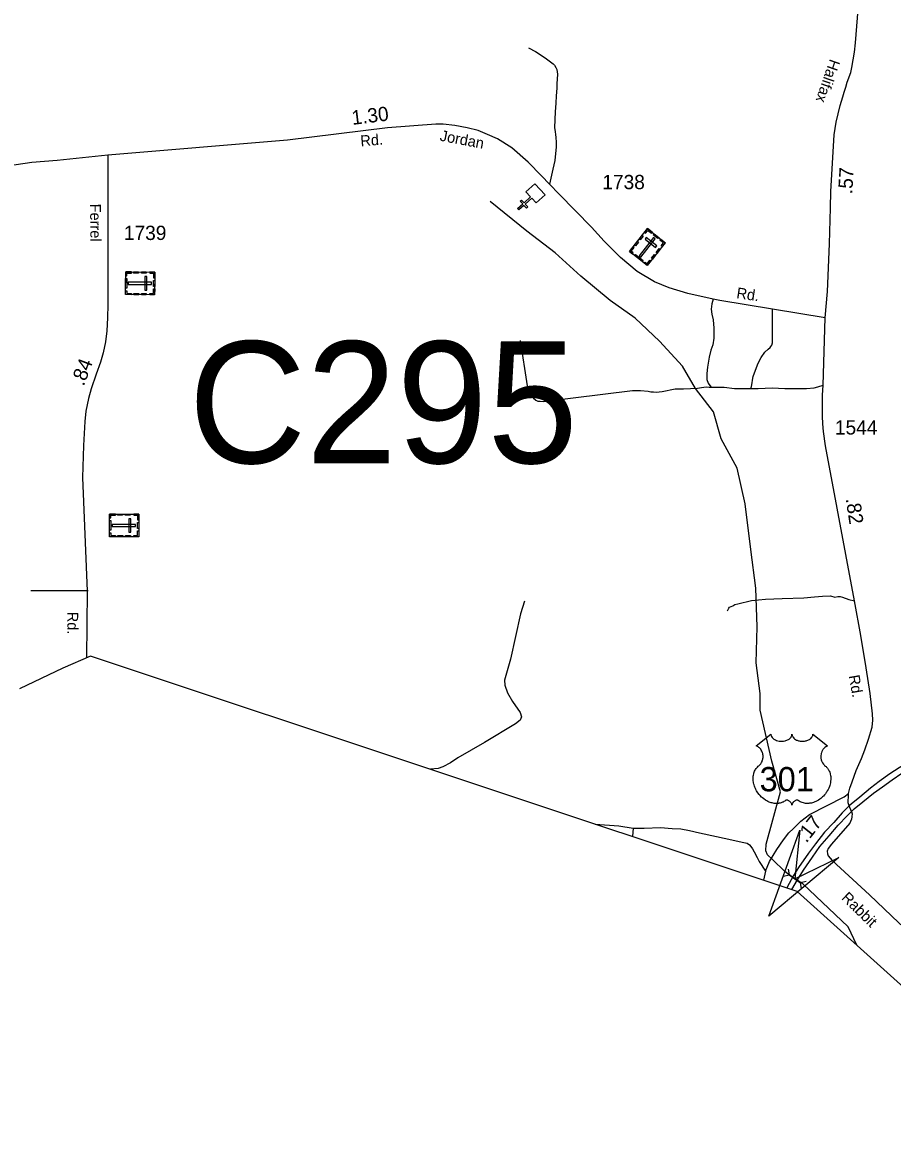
# Model space of a CAD drawing. Extents: x 2220236 to 2384410, y 720751 to 894131.
# Drawn here: x 2333123 to 2340738, y 761777 to 771636 of the extents above; entities that cross this region are included whole.
import ezdxf

# ---------------------------------------------------------------- set-up
doc = ezdxf.new("R2010")
doc.units = 0
doc.layers.add('Default', color=7, linetype='Continuous')

msp = doc.modelspace()

# ---------------------------------------------------------------- linework, layer by layer
at = {"layer": 'Default'}
for p, q in [((2333196.4, 766668.2), (2333697, 766667.3)), ((2338469.3, 764588.5), (2338463.5, 764514.1)), ((2339626.8, 764211.1), (2339608.4, 764133)), ((2339825.7, 764228.7), (2339834, 764178.6)), ((2339784.4, 764167.6), (2339834, 764178.6)), ((2339834, 764178.6), (2339934.2, 764111)), ((2339983.8, 764122), (2339934.2, 764111)), ((2339942.6, 764060.9), (2339934.2, 764111))]:
    msp.add_line(p, q, dxfattribs=at)
for points in [[(2340149.7, 769052.4), (2340170.6, 769284), (2340186.7, 769700.5), (2340196.3, 770015.6), (2340199.5, 770157.2), (2340228.5, 770654.8), (2340244.5, 770764.2), (2340281.5, 770910.5), (2340302.4, 770987.7), (2340314.8, 771025.8), (2340328.3, 771072), (2340342.6, 771113.9), (2340373.1, 771199.1), (2340383, 771243.6), (2340406.8, 771378.4), (2340414.9, 771458.8), (2340458.3, 772010.4)], [(2337551.3, 771416.2), (2337612.3, 771382.4), (2337697.5, 771327.7), (2337732.8, 771300.4), (2337766.6, 771274.7), (2337781, 771263.4), (2337792.3, 771241.7), (2337799.7, 771224), (2337805.2, 771183.8), (2337800.3, 771100.2), (2337798.7, 771061.6), (2337793.9, 770995.7), (2337790.7, 770930.6), (2337785.9, 770855), (2337781, 770718.3), (2337784.3, 770681.3), (2337787.5, 770655.6), (2337790.7, 770631.5), (2337794, 770588.7), (2337794.5, 770546.8), (2337790.8, 770518.8), (2337783.9, 770428.7), (2337764.8, 770352.5), (2337734.4, 770222.2)], [(2333868.9, 770475.5), (2333425.2, 770428.8), (2333204.4, 770411.2), (2332989.9, 770380.1), (2332365, 770309.4), (2332145.2, 770287), (2332083.3, 770284.5), (2331985.4, 770285.3), (2331867.2, 770304.1), (2331759.1, 770324.9), (2331646.9, 770355.8), (2331534.3, 770398.6), (2331421.9, 770447.2), (2331331.4, 770496.3), (2331222.6, 770569.1), (2331113.8, 770647.9), (2331027.3, 770712.8), (2330896.9, 770816.4)], [(2340149.7, 769052.4), (2339688.4, 769128.3), (2339225.7, 769204.4), (2339169, 769216.6), (2338946.1, 769264.7), (2338782.2, 769316.1), (2338653.6, 769367.6), (2338504.2, 769459.3), (2338356.3, 769579.9), (2338214.1, 769724.1), (2338102.8, 769844.8), (2337821.2, 770133.8), (2337734.4, 770222.2), (2337667, 770296.2), (2337549.6, 770415.2), (2337406.6, 770540.6), (2337281.3, 770619.4), (2337194.5, 770658), (2337110.9, 770691.8), (2337016.1, 770715.9), (2336906.9, 770736.8), (2336804, 770748.1), (2336740.3, 770748.1), (2336318.9, 770715.1), (2335442.9, 770608.2), (2333868.9, 770475.5)], [(2333868.9, 770475.5), (2333868.6, 769168.2), (2333866, 769052.2), (2333861.3, 768940.2), (2333848.4, 768844), (2333829.6, 768745.8), (2333806.6, 768663.7), (2333767.7, 768560.4), (2333724.3, 768430.2), (2333700.2, 768345.7), (2333676.1, 768234.8), (2333669, 768146.3), (2333655.5, 767936), (2333647.2, 767655.9), (2333688.1, 766661), (2333683.8, 766077.8)], [(2340426.7, 763564.6), (2340350.2, 763724.1), (2339954.5, 764099.8), (2339884.1, 764144.8), (2339821, 764187.3), (2339796.7, 764208), (2339688.6, 764313.7), (2339643.7, 764355), (2339629.1, 764389), (2339632.8, 764447.3), (2339756.5, 764905.8), (2339681.4, 765175), (2339578.6, 765621.2), (2339578.6, 765767.2), (2339544.1, 766035.5), (2339553, 766350), (2339542, 766688.8), (2339497.5, 767025.9), (2339448.1, 767425.7), (2339378.7, 767736.5), (2339237.2, 767993.7), (2339171.5, 768229.3), (2339013.9, 768435.4), (2338899.7, 768631), (2338698.5, 768847.6), (2338484.9, 769051), (2338266.3, 769203.9), (2338009.3, 769417.8), (2337784.5, 769620.7), (2337536.1, 769809.9), (2337216.9, 770071.1)], [(2339169, 769216.6), (2339157.3, 769174.7), (2339152.1, 769129.2), (2339157.3, 769083.8), (2339169.5, 769036.6), (2339173, 768961.4), (2339174.8, 768874), (2339164.3, 768816.3), (2339146.8, 768770.9), (2339134.6, 768709.7), (2339118.9, 768620.5), (2339113.6, 768564.6), (2339113.6, 768513.9), (2339124.1, 768480.7), (2339139.8, 768459.7), (2339150.5, 768445.4)], [(2339498.2, 768433.4), (2339505, 768451), (2339510.2, 768484.2), (2339511.9, 768506.9), (2339518.9, 768538.4), (2339538.1, 768594.3), (2339562.6, 768657.2), (2339587.1, 768704.4), (2339622, 768753.4), (2339650, 768777.9), (2339667.4, 768791.8), (2339674.4, 768800.6), (2339681.4, 768814.6), (2339686.6, 768833.8), (2339686.6, 768868.8), (2339686.6, 769027.8), (2339688.4, 769128.3)], [(2340358.2, 764782.9), (2340350, 764808.6), (2340351.9, 764880.9), (2340352.2, 764891.8), (2340365.1, 764938.4), (2340384.3, 764993.1), (2340421.3, 765091.1), (2340467.9, 765197.3), (2340495.2, 765273.7), (2340529, 765366.9), (2340561.1, 765471.4), (2340565.9, 765534.2), (2340564.3, 765588.8), (2340541.8, 765767.3), (2340508.1, 765990.8), (2340459.9, 766272.2), (2340405.2, 766576.1), (2340254.2, 767386.6), (2340151.3, 767932.5), (2340133.6, 768059.5), (2340128.8, 768125.4), (2340125.6, 768191.4), (2340124, 768275), (2340124, 768376.3), (2340130.4, 768462.3), (2340149.7, 769052.4)], [(2337478.8, 768855.7), (2337541.7, 768456.7), (2337554, 768420.8), (2337570.3, 768393), (2337596.9, 768349.3), (2337617, 768331.5), (2337634.8, 768324), (2337654.1, 768322.4), (2337684.6, 768320.8), (2338462.4, 768415.7), (2338533.1, 768417.3), (2338599, 768410.9), (2338623.1, 768406), (2338647.2, 768404.4), (2338669.7, 768401.2), (2338721.1, 768409.3), (2338836.8, 768431.8), (2338907.5, 768430.2), (2339031.3, 768436.6), (2339065, 768443.8), (2339108.4, 768448.7), (2339134.1, 768445.4), (2339150.5, 768445.4)], [(2339150.5, 768445.4), (2339155, 768445.4), (2339179.1, 768446.2), (2339201.6, 768447), (2339227.3, 768445.4), (2339265.2, 768445.3), (2339355.9, 768435), (2339423.4, 768433.4), (2339498.2, 768433.4)], [(2339498.2, 768433.4), (2339563.2, 768433.4), (2339685.3, 768441.4), (2339796.2, 768433.4), (2339900.6, 768433.4), (2339985.8, 768435), (2340053.3, 768439.8), (2340085.4, 768447.8), (2340130.4, 768462.3)], [(2344157, 767192), (2344087.4, 767116.8), (2343970.1, 767010), (2343832.4, 766892.1), (2343709.6, 766795.9), (2343565.3, 766702.9), (2343346.3, 766573.4), (2342949.7, 766337.7), (2342343.9, 765981.9), (2341847.5, 765691.8), (2341598.6, 765555.5), (2341201.7, 765348.9), (2341102.8, 765290.4), (2340951.8, 765205.7), (2340865.5, 765157.6), (2340795.7, 765116.1), (2340715.7, 765062.8), (2340622.5, 764996.1), (2340546.3, 764939), (2340451.2, 764859), (2340376.9, 764798.1), (2340358.2, 764782.9)], [(2340378.7, 764735), (2340403.6, 764756.2), (2340479.7, 764819), (2340573, 764893.3), (2340651, 764950.4), (2340734.8, 765011.4), (2340820.4, 765068.5), (2340906.1, 765121.8), (2340967, 765158), (2341076.3, 765217.3), (2341248.8, 765308.6), (2341620.8, 765506.1), (2341907.8, 765663.8), (2342445.4, 765979.2), (2342974.6, 766291.3), (2343362.9, 766522), (2343595.1, 766661.4), (2343741.1, 766752.7), (2343872.2, 766842.4), (2344066.3, 767021.6), (2344143.8, 767101.3), (2344196.9, 767158.8)], [(2337516.7, 766575.3), (2337482.9, 766464.4), (2337393.8, 766066.4), (2337340.7, 765881.9), (2337345.5, 765838.5), (2337367.2, 765770.9), (2337410.6, 765697.4), (2337478.1, 765598.5), (2337490.2, 765562.3), (2337480.5, 765533.3), (2337439.6, 765502), (2337167.2, 765338), (2336934.1, 765202), (2336868.3, 765158.6), (2336801.1, 765125), (2336760.6, 765111), (2336694.4, 765102.9)], [(2339294.6, 766488.6), (2339296.5, 766496.4), (2339304.3, 766512.6), (2339312.1, 766520.7), (2339342, 766533.1), (2339358, 766545.2), (2339383.8, 766549.6), (2339503.4, 766578.9), (2339625.1, 766592.5), (2339773.1, 766598.1), (2339960.8, 766602.5), (2340056.7, 766611.6), (2340124.7, 766616.4), (2340196.6, 766619.3), (2340234.6, 766609.7), (2340260.6, 766615.9), (2340280.7, 766614.4), (2340300.7, 766608.6), (2340357, 766587.3), (2340405.2, 766576.1)], [(2342412.1, 761776.9), (2339905.1, 764034.3), (2333719, 766093.2), (2333476.1, 765987.5), (2333096.9, 765807.6)], [(2339626.8, 764211.1), (2339661.4, 764295.6), (2339725.7, 764401.8), (2339783.6, 764487.1), (2339830.3, 764546.6), (2339872.1, 764583.6), (2339936.4, 764648), (2340010.4, 764706), (2340315.2, 764862.9), (2340352.2, 764891.8)], [(2340358.2, 764782.9), (2340298.9, 764721.9), (2340224.7, 764638.1), (2340142.8, 764552.4), (2340062.9, 764451.5), (2340002, 764369.6), (2339914.4, 764243.9), (2339872.6, 764173.5), (2339813.1, 764064.9)], [(2339856.6, 764050.4), (2339906.8, 764135.4), (2339958.2, 764219.2), (2340038.2, 764335.3), (2340102.9, 764426.7), (2340182.8, 764522), (2340262.7, 764613.4), (2340342.7, 764697.1), (2340378.7, 764735)], [(2340378.7, 764735), (2340384.7, 764713.4), (2340383.4, 764688.5), (2340378.8, 764663.6), (2340377.4, 764660.3), (2340365.2, 764633), (2340203.6, 764447.8), (2340174.9, 764409.9), (2340166.9, 764387), (2340168, 764364), (2340174.9, 764344.5), (2340210.5, 764304.3), (2340537.1, 764003.3), (2340793.3, 763760.8), (2341071.6, 763507), (2341156.3, 763442.1), (2341228.9, 763393), (2341313.3, 763348.7), (2341402.7, 763319.5), (2341517.9, 763290.2), (2341600.5, 763281.6), (2341684.7, 763290.2), (2341805.1, 763307.5), (2341974.3, 763346.6)], [(2340378.7, 764735), (2340358.2, 764782.9)], [(2338135.2, 764623.3), (2338342.7, 764607.2), (2338469.3, 764588.5)], [(2338469.3, 764588.5), (2338565.3, 764589), (2338706.6, 764594.6), (2338808.8, 764586.2), (2338884.4, 764580.6), (2338959.9, 764566.6), (2339048.8, 764545.6), (2339306.3, 764492.4), (2339423.2, 764465.8), (2339465.2, 764456), (2339487.5, 764440.6), (2339498.7, 764426.6), (2339514.1, 764407), (2339528.4, 764380.5), (2339552.3, 764331), (2339570.1, 764296.5), (2339626.8, 764211.1)]]:
    msp.add_lwpolyline(points, dxfattribs=at)
for points in [[(2337618.5, 770057.7), (2337579.9, 770099.5), (2337523.9, 770047.9), (2337545.6, 770024.4), (2337533.9, 770013.5), (2337512.2, 770037), (2337467.9, 769996.3), (2337457.1, 770008.1), (2337501.3, 770048.8), (2337479.6, 770072.3), (2337491.3, 770083.2), (2337513, 770059.7), (2337569, 770111.3), (2337530, 770153.7), (2337608.2, 770225.9), (2337696.8, 770129.9)], [(2338593.6, 769833.4), (2338749.7, 769709.8), (2338591.8, 769510.1), (2338435.6, 769633.7)], [(2338566.7, 769799.4), (2338575.6, 769792.4), (2338595.6, 769817.6), (2338627.4, 769792.4), (2338634.3, 769801.2), (2338593.6, 769833.4)], [(2338660.9, 769742.7), (2338646.3, 769754.3), (2338520.5, 769595.3), (2338535.1, 769583.7)], [(2338520.7, 769741.3), (2338547.6, 769775.2), (2338556.5, 769768.2), (2338529.6, 769734.2)], [(2338583.4, 769754.7), (2338571.8, 769740), (2338664.1, 769667), (2338675.7, 769681.6)], [(2338651.7, 769787.4), (2338692.3, 769755.2), (2338685.3, 769746.3), (2338644.6, 769778.5)], [(2338722.9, 769675.8), (2338714, 769682.8), (2338734, 769708.1), (2338702.2, 769733.2), (2338709.1, 769742), (2338749.8, 769709.8)], [(2338461.6, 769613.2), (2338468.7, 769622.2), (2338451.5, 769635.9), (2338476.5, 769667.5), (2338467.8, 769674.5), (2338435.6, 769633.8)], [(2338479, 769688.5), (2338505.9, 769722.5), (2338514.8, 769715.5), (2338487.9, 769681.5)], [(2338668.6, 769625.6), (2338695.5, 769659.5), (2338704.4, 769652.5), (2338677.5, 769618.5)], [(2338487.8, 769607), (2338554.4, 769554.4), (2338547.3, 769545.4), (2338480.7, 769598.1)], [(2338565.8, 769530.7), (2338572.9, 769539.7), (2338590.2, 769526.1), (2338615.2, 769557.8), (2338624, 769550.8), (2338591.8, 769510.1)], [(2338627.7, 769573.9), (2338654.6, 769607.8), (2338663.5, 769600.8), (2338636.6, 769566.8)], [(2334280.6, 769453.6), (2334279.7, 769254.5), (2334025.1, 769255.7), (2334026, 769454.8)], [(2334025.9, 769421.7), (2334037.4, 769421.6), (2334037.5, 769443.6), (2334077.9, 769443.5), (2334077.9, 769454.6), (2334026, 769454.8)], [(2334095.9, 769454.5), (2334139.2, 769454.3), (2334139.2, 769442.9), (2334095.9, 769443.1)], [(2334163.1, 769454.2), (2334206.5, 769454), (2334206.4, 769442.6), (2334163.1, 769442.8)], [(2334237.3, 769453.8), (2334237.2, 769442.5), (2334269.4, 769442.3), (2334269.2, 769401.8), (2334280.4, 769401.7), (2334280.6, 769453.6)], [(2334037.2, 769397.3), (2334036.8, 769312.4), (2334025.4, 769312.4), (2334025.8, 769397.3)], [(2334250.8, 769344.7), (2334250.9, 769363.4), (2334048.1, 769364.3), (2334048, 769345.6)], [(2334212.4, 769413.1), (2334193.7, 769413.2), (2334193.2, 769295.5), (2334211.8, 769295.4)], [(2334280.3, 769379.5), (2334280, 769327.7), (2334268.6, 769327.8), (2334268.9, 769379.6)], [(2334025.2, 769288.8), (2334036.7, 769288.8), (2334036.6, 769266.8), (2334077, 769266.6), (2334077, 769255.4), (2334025.1, 769255.7)], [(2334097.4, 769266.7), (2334140.7, 769266.5), (2334140.7, 769255.1), (2334097.4, 769255.3)], [(2334163.3, 769266.4), (2334206.6, 769266.2), (2334206.6, 769254.8), (2334163.3, 769255)], [(2334236.4, 769254.7), (2334236.4, 769266), (2334268.6, 769265.9), (2334268.8, 769306.4), (2334279.9, 769306.4), (2334279.7, 769254.5)], [(2334140.2, 767336.3), (2334140.2, 767137.2), (2333885.6, 767137.2), (2333885.6, 767336.3)], [(2333885.6, 767303.2), (2333897.1, 767303.2), (2333897.1, 767325.2), (2333937.5, 767325.2), (2333937.5, 767336.3), (2333885.6, 767336.3)], [(2333897, 767278.8), (2333897, 767194), (2333885.6, 767194), (2333885.6, 767278.8)], [(2333955.5, 767336.3), (2333998.8, 767336.3), (2333998.8, 767324.9), (2333955.5, 767324.9)], [(2334022.7, 767336.3), (2334066, 767336.3), (2334066, 767324.9), (2334022.7, 767324.9)], [(2334072.1, 767295.5), (2334053.5, 767295.5), (2334053.5, 767177.7), (2334072.1, 767177.7)], [(2334096.9, 767336.3), (2334096.9, 767324.9), (2334129.1, 767324.9), (2334129.1, 767284.4), (2334140.2, 767284.4), (2334140.2, 767336.3)], [(2334140.2, 767262.2), (2334140.2, 767210.4), (2334128.8, 767210.4), (2334128.8, 767262.2)], [(2333885.6, 767170.3), (2333897, 767170.3), (2333897, 767148.3), (2333937.5, 767148.3), (2333937.5, 767137.2), (2333885.6, 767137.2)], [(2334110.9, 767227.3), (2334110.9, 767245.9), (2333908.1, 767245.9), (2333908.1, 767227.3)], [(2334096.8, 767137.1), (2334096.8, 767148.5), (2334129, 767148.5), (2334129, 767189), (2334140.1, 767189), (2334140.1, 767137.1)], [(2333957.8, 767148.6), (2334001.1, 767148.6), (2334001.1, 767137.2), (2333957.8, 767137.2)], [(2334023.7, 767148.5), (2334067.1, 767148.5), (2334067.1, 767137.1), (2334023.7, 767137.1)], [(2339674, 765409.7), (2339674.3, 765404.3), (2339675.6, 765398), (2339676.6, 765394.8), (2339679.6, 765388.5), (2339684.4, 765381.2), (2339691.2, 765373.9), (2339698.9, 765367.6), (2339704.1, 765364.3), (2339712.8, 765359.6), (2339722.8, 765355.4), (2339733.9, 765352.2), (2339745.2, 765349.9), (2339757.6, 765348.6), (2339769.8, 765348.3), (2339783, 765349.3), (2339797.6, 765352.1), (2339804.4, 765353.9), (2339811.9, 765356.5), (2339818.9, 765359.4), (2339826.5, 765363.5), (2339832.7, 765367.4), (2339837.5, 765370.9), (2339844.3, 765377.4), (2339849.8, 765384.2), (2339852, 765388), (2339854, 765391.6), (2339856.7, 765399.4), (2339857.5, 765402.8), (2339858, 765409.9), (2339858.5, 765404), (2339859.1, 765400.2), (2339860.1, 765396.6), (2339861.6, 765392.7), (2339864.3, 765387.2), (2339867.3, 765382.7), (2339873.1, 765375.9), (2339876.6, 765372.6), (2339879.9, 765369.9), (2339888.6, 765363.9), (2339898.9, 765358.7), (2339903.9, 765356.5), (2339909, 765354.7), (2339915.6, 765352.7), (2339922.3, 765351.1), (2339929, 765350), (2339935.9, 765349), (2339942.8, 765348.5), (2339948.5, 765348.3), (2339955.5, 765348.4), (2339962, 765348.8), (2339968.6, 765349.6), (2339975.9, 765350.8), (2339981.7, 765352.1), (2339989.5, 765354.1), (2339996.5, 765356.6), (2340002.6, 765359.3), (2340010.6, 765363.5), (2340017, 765367.5), (2340021.8, 765371.3), (2340027.4, 765376.5), (2340032.7, 765382.6), (2340035.8, 765387.1), (2340038, 765391.7), (2340040.1, 765396.6), (2340041.3, 765401.8), (2340041.9, 765406.2), (2340042, 765410.1), (2340170.6, 765307.6), (2340167.6, 765306.5), (2340160.6, 765303), (2340155.1, 765299.8), (2340146.2, 765293.5), (2340142.4, 765290.1), (2340138.6, 765286.6), (2340135.1, 765282.8), (2340132.1, 765279.2), (2340128.3, 765274), (2340125, 765268.9), (2340121.7, 765263.2), (2340119.3, 765258.2), (2340115.4, 765247.9), (2340113.5, 765241.3), (2340112.3, 765235.8), (2340110.8, 765224.3), (2340110.4, 765218.9), (2340110.4, 765213.5), (2340110.7, 765207.8), (2340111.2, 765202.3), (2340112.2, 765196.6), (2340113.1, 765191.6), (2340114.7, 765185.4), (2340117, 765178.3), (2340119.8, 765171.4), (2340125.7, 765160.2), (2340133.2, 765148.8), (2340138.6, 765142.4), (2340143.9, 765136.9), (2340151.9, 765130.3), (2340156.2, 765126.5), (2340161.1, 765121.5), (2340169.2, 765112.2), (2340172.4, 765107.8), (2340175.7, 765102.8), (2340178.8, 765097.7), (2340181.8, 765092.3), (2340184.2, 765087.5), (2340188.8, 765076.5), (2340192.1, 765065.7), (2340193.6, 765060.1), (2340196, 765047.5), (2340196.9, 765041.3), (2340197.9, 765029), (2340197.9, 765014.1), (2340196.8, 764999.9), (2340194.1, 764983.4), (2340191.9, 764973.6), (2340188.5, 764962.1), (2340185.3, 764952.1), (2340179.4, 764937.5), (2340174.2, 764926.8), (2340167.4, 764914.4), (2340162.8, 764906.9), (2340157.4, 764898.8), (2340150.6, 764889.5), (2340142.7, 764879.6), (2340133.2, 764869.2), (2340125.6, 764861.6), (2340115.5, 764852.6), (2340109.5, 764847.6), (2340100.8, 764841), (2340089, 764833.1), (2340077.3, 764826.4), (2340067.3, 764821.3), (2340058.5, 764817.5), (2340047.1, 764813.2), (2340028.1, 764807.9), (2340021.2, 764806.5), (2340013, 764805.3), (2340005.3, 764804.5), (2339997.9, 764804), (2339987.9, 764804), (2339977.9, 764804.8), (2339968.5, 764806.2), (2339958.7, 764808.2), (2339948.5, 764811.3), (2339939.2, 764814.9), (2339929.7, 764819.5), (2339913.8, 764829.6), (2339909.2, 764832), (2339906.7, 764832.7), (2339900.5, 764833), (2339894.7, 764831.8), (2339888.8, 764829.4), (2339885.2, 764827.5), (2339880.5, 764824.4), (2339876.8, 764821.5), (2339872.4, 764817.3), (2339869.4, 764813.8), (2339867.1, 764811.1), (2339862.6, 764804), (2339861, 764800.7), (2339859.3, 764796.4), (2339857.9, 764790), (2339855.8, 764798), (2339853.5, 764803.4), (2339850.8, 764807.9), (2339847.9, 764811.9), (2339843.4, 764817.1), (2339839.4, 764821), (2339834.5, 764824.9), (2339829.4, 764828.1), (2339825.2, 764830.2), (2339821.4, 764831.6), (2339816.8, 764832.8), (2339813, 764833.1), (2339809.9, 764833), (2339805.6, 764832), (2339799.8, 764827.8), (2339794.3, 764824), (2339788.3, 764820.3), (2339781.1, 764816.5), (2339775.9, 764814.1), (2339769.7, 764811.6), (2339762.4, 764809.2), (2339754.5, 764807.2), (2339746.4, 764805.6), (2339739.2, 764804.4), (2339731.6, 764803.7), (2339724.6, 764803.5), (2339717.4, 764803.6), (2339710.7, 764804.1), (2339702.8, 764804.8), (2339693.1, 764806.2), (2339685.1, 764808.1), (2339676.6, 764810.3), (2339667.8, 764813.1), (2339658.5, 764816.7), (2339646.8, 764821.7), (2339638.7, 764825.9), (2339625.8, 764833.3), (2339610.8, 764843.7), (2339599.4, 764852.9), (2339591.1, 764860.4), (2339578.9, 764872.9), (2339571.7, 764881), (2339560.4, 764895.6), (2339553.2, 764906.2), (2339548.6, 764913.9), (2339541.7, 764926.4), (2339538, 764934.2), (2339533.1, 764945.6), (2339529.3, 764956), (2339526.1, 764965.9), (2339524.4, 764972.2), (2339521.9, 764983.2), (2339520.5, 764991), (2339519, 765001.8), (2339518.2, 765013.1), (2339518.1, 765023.5), (2339518.3, 765032.2), (2339519.3, 765042.3), (2339521, 765053), (2339523.1, 765062.2), (2339524.9, 765068.8), (2339527.7, 765076.8), (2339531.3, 765085.7), (2339535.5, 765094.2), (2339539.6, 765101.3), (2339544.7, 765108.9), (2339549.7, 765115.4), (2339556.3, 765122.5), (2339563.1, 765129), (2339569.4, 765134.1), (2339576.8, 765141.4), (2339580.7, 765145.8), (2339585.4, 765152), (2339589.1, 765157.7), (2339592, 765162.8), (2339596, 765170.3), (2339598.3, 765175.9), (2339601.3, 765184.6), (2339602.8, 765190.7), (2339604.3, 765198.5), (2339605.3, 765205.9), (2339605.6, 765215.1), (2339605.4, 765222.7), (2339604.4, 765231.5), (2339602.8, 765240.1), (2339600.7, 765247.5), (2339597.6, 765256), (2339594.6, 765262.2), (2339589.7, 765270.7), (2339584.2, 765278.5), (2339578.6, 765284.9), (2339572.9, 765290.6), (2339567.4, 765294.8), (2339562.2, 765298.6), (2339555.7, 765302.5), (2339549.4, 765305.6), (2339545.4, 765307.2)], [(2340267.2, 764332), (2339655.2, 763816.8), (2339927.6, 764569), (2339884.1, 764144.8)]]:
    msp.add_lwpolyline(points, close=True, dxfattribs=at)

# ---------------------------------------------------------------- texts
for s, height, rotation, p in [('Halifax', 95, 250.97854, (2340191.4, 771322.7)), ('1.30', 125, 6.95745, (2336011, 770740.4)), ('Rd.', 95, 4.47753, (2336084, 770552.8)), ('Jordan', 95, 349.3708, (2336771.1, 770603.2)), ('.57', 125, 86.67356, (2340385.9, 770132.9)), ('Ferrel', 95, 270.42242, (2333714.5, 770051.3)), ('Rd.', 95, 351.60178, (2339368, 769225.9)), ('.84', 125, 69.33357, (2333659, 768449.4)), ('.82', 125, 278.47445, (2340328.3, 767469.3)), ('Rd.', 95, 270.31111, (2333515.1, 766481)), ('Rd.', 95, 279.93992, (2340354.3, 765920.7)), ('.17', 125, 51.61991, (2339984.2, 764452.8)), ('Rabbit', 95, 315.49761, (2340285.2, 763971.4))]:
    msp.add_text(s, height=height, rotation=rotation, dxfattribs=at).set_placement(p)
for s, height, p in [('1738', 125, (2338198.4, 770178.4)), ('1739', 125, (2334010.5, 769733.8)), ('C295', 1066.27, (2334576.3, 767781)), ('1544', 125, (2340234.2, 768031.7)), ('301', 212.5, (2339575.2, 764910.4))]:
    msp.add_text(s, height=height, dxfattribs=at).set_placement(p)

doc.saveas('drawing.dxf')
